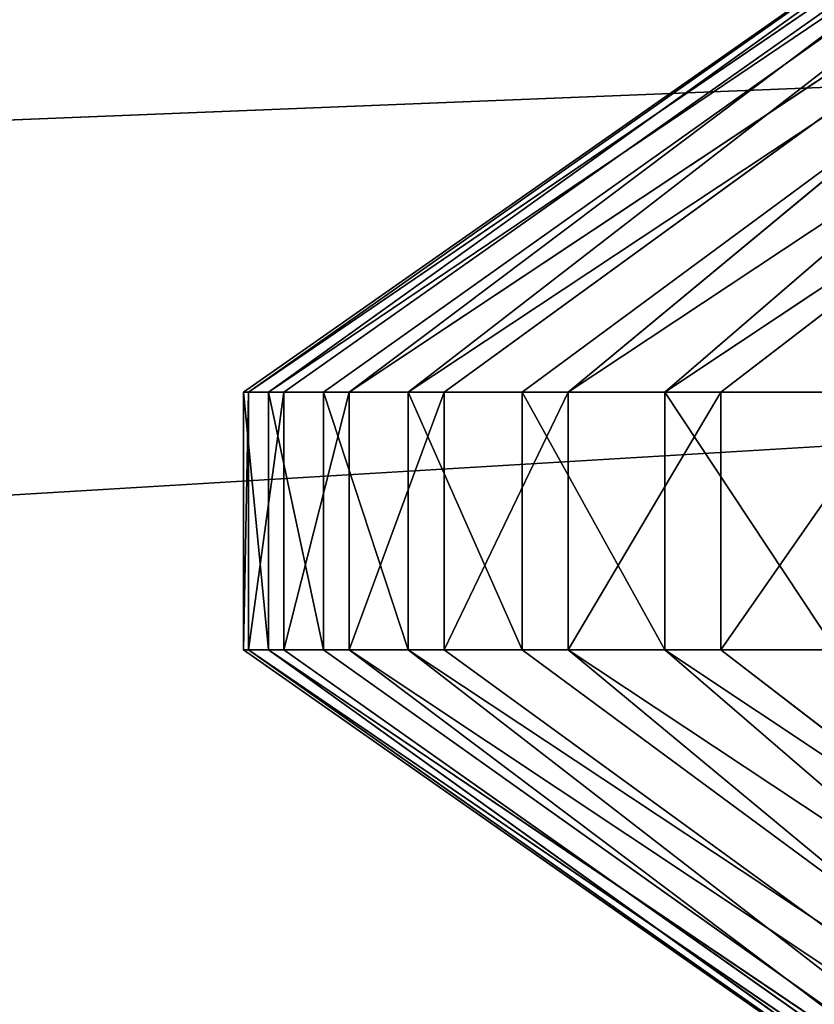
# Model space of a CAD drawing. Extents: x -3 to 171, y 0 to 111.
# Tile 341 of 656: x 26.281 to 26.575, y 89.724 to 90.089. Entities that reach past the tile are written whole.
import ezdxf

# ---------------------------------------------------------------- set-up
doc = ezdxf.new("R2010")
doc.units = 0
doc.header["$LTSCALE"] = 25.4
doc.layers.get('0').update_dxf_attribs({"color": 13, "linetype": 'CONTINUOUS'})

# ---------------------------------------------------------------- blocks, each defined once
blk = doc.blocks.new('MONO-II-BRASS-7782_STL')
at = {"color": 18}
for p, q in [((26.04771, 63.90812, 36.76953), (26.6445, 64.64211, 21.95425)), ((26.04771, 63.90812, 36.76953), (26.6445, 64.64211, 21.95425)), ((26.8875, 64.3538, 22.77726), (26.04771, 63.90812, 36.76953)), ((26.8875, 64.3538, 22.77726), (26.04771, 63.90812, 36.76953))]:
    blk.add_line(p, q, dxfattribs=at)
at = {"color": 250}
for p, q in [((26.43193, 27.02031, 30.03861), (26.43193, 26.88473, 29.97546)), ((26.52742, 27.02031, 30.03861), (26.43193, 26.88473, 29.97546)), ((26.43193, 27.02031, 30.03861), (26.43193, 26.88473, 29.97546)), ((26.52742, 27.02031, 30.03861), (26.43193, 26.88473, 29.97546)), ((26.52742, 27.02031, 30.03861), (26.52742, 26.88473, 29.97546)), ((26.52742, 27.02031, 30.03861), (26.52742, 26.88473, 29.97546)), ((26.43193, 26.88473, 29.97546), (26.15885, 26.84254, 30.38574)), ((26.43193, 26.88473, 29.97546), (26.15885, 26.84254, 30.38574)), ((26.43193, 26.88473, 29.97546), (26.15885, 26.62076, 30.29236)), ((26.43193, 26.88473, 29.97546), (26.15885, 26.62076, 30.29236)), ((26.43193, 26.88473, 29.97546), (26.43193, 26.74481, 29.92262)), ((26.52742, 26.88473, 29.97546), (26.43193, 26.88473, 29.97546)), ((26.52742, 26.88473, 29.97546), (26.43193, 26.88473, 29.97546)), ((26.52742, 26.88473, 29.97546), (26.43193, 26.74481, 29.92262)), ((26.43193, 26.88473, 29.97546), (26.43193, 26.74481, 29.92262)), ((26.52742, 26.88473, 29.97546), (26.43193, 26.74481, 29.92262)), ((26.52742, 26.88473, 29.97546), (26.52742, 26.74481, 29.92262)), ((26.52742, 26.88473, 29.97546), (26.52742, 26.74481, 29.92262)), ((26.52742, 26.88473, 29.97546), (26.8005, 26.62076, 30.29236)), ((26.52742, 26.88473, 29.97546), (26.8005, 26.62076, 30.29236)), ((26.52742, 26.88473, 29.97546), (26.8005, 26.84254, 30.38574)), ((26.52742, 26.88473, 29.97546), (26.8005, 26.84254, 30.38574)), ((26.43193, 26.74481, 29.92262), (26.15885, 26.62076, 30.29236)), ((26.43193, 26.74481, 29.92262), (26.15885, 26.62076, 30.29236)), ((26.43193, 26.74481, 29.92262), (26.43193, 26.60134, 29.88038)), ((26.52742, 26.74481, 29.92262), (26.43193, 26.74481, 29.92262)), ((26.52742, 26.74481, 29.92262), (26.43193, 26.74481, 29.92262)), ((26.52742, 26.74481, 29.92262), (26.43193, 26.60134, 29.88038)), ((26.43193, 26.74481, 29.92262), (26.43193, 26.60134, 29.88038)), ((26.52742, 26.74481, 29.92262), (26.43193, 26.60134, 29.88038)), ((26.52742, 26.74481, 29.92262), (26.52742, 26.60134, 29.88038)), ((26.52742, 26.74481, 29.92262), (26.52742, 26.60134, 29.88038)), ((26.52742, 26.74481, 29.92262), (26.8005, 26.62076, 30.29236)), ((26.52742, 26.74481, 29.92262), (26.8005, 26.62076, 30.29236)), ((26.43193, 26.60134, 29.88038), (26.15885, 26.62076, 30.29236)), ((26.43193, 26.60134, 29.88038), (26.15885, 26.62076, 30.29236)), ((26.52742, 26.60134, 29.88038), (26.8005, 26.62076, 30.29236)), ((26.52742, 26.60134, 29.88038), (26.8005, 26.62076, 30.29236)), ((26.43193, 26.60134, 29.88038), (26.15885, 26.38754, 30.23309)), ((26.43193, 26.60134, 29.88038), (26.15885, 26.38754, 30.23309)), ((26.43193, 26.60134, 29.88038), (26.43193, 26.4551, 29.84898)), ((26.52742, 26.60134, 29.88038), (26.43193, 26.60134, 29.88038)), ((26.52742, 26.60134, 29.88038), (26.43193, 26.60134, 29.88038)), ((26.52742, 26.60134, 29.88038), (26.43193, 26.4551, 29.84898)), ((26.43193, 26.60134, 29.88038), (26.43193, 26.4551, 29.84898)), ((26.52742, 26.60134, 29.88038), (26.43193, 26.4551, 29.84898)), ((26.52742, 26.60134, 29.88038), (26.52742, 26.4551, 29.84898)), ((26.52742, 26.60134, 29.88038), (26.52742, 26.4551, 29.84898)), ((26.52742, 26.60134, 29.88038), (26.8005, 26.38754, 30.23309)), ((26.52742, 26.60134, 29.88038), (26.8005, 26.38754, 30.23309)), ((26.43193, 26.4551, 29.84898), (26.15885, 26.38754, 30.23309)), ((26.43193, 26.4551, 29.84898), (26.15885, 26.38754, 30.23309)), ((26.43193, 26.4551, 29.84898), (26.43193, 26.30693, 29.8286)), ((26.52742, 26.4551, 29.84898), (26.43193, 26.4551, 29.84898)), ((26.52742, 26.4551, 29.84898), (26.43193, 26.4551, 29.84898)), ((26.52742, 26.4551, 29.84898), (26.43193, 26.30693, 29.8286)), ((26.43193, 26.4551, 29.84898), (26.43193, 26.30693, 29.8286)), ((26.52742, 26.4551, 29.84898), (26.43193, 26.30693, 29.8286)), ((26.52742, 26.4551, 29.84898), (26.52742, 26.30693, 29.8286)), ((26.52742, 26.4551, 29.84898), (26.52742, 26.30693, 29.8286)), ((26.52742, 26.4551, 29.84898), (26.8005, 26.38754, 30.23309)), ((26.52742, 26.4551, 29.84898), (26.8005, 26.38754, 30.23309)), ((26.43193, 26.30693, 29.8286), (26.15885, 26.38754, 30.23309)), ((26.43193, 26.30693, 29.8286), (26.15885, 26.38754, 30.23309)), ((26.52742, 26.30693, 29.8286), (26.8005, 26.38754, 30.23309)), ((26.52742, 26.30693, 29.8286), (26.8005, 26.38754, 30.23309)), ((26.43193, 26.30693, 29.8286), (26.15885, 26.1481, 30.20923)), ((26.43193, 26.30693, 29.8286), (26.15885, 26.1481, 30.20923)), ((26.43193, 26.30693, 29.8286), (26.43193, 26.15766, 29.81935)), ((26.52742, 26.30693, 29.8286), (26.43193, 26.30693, 29.8286)), ((26.52742, 26.30693, 29.8286), (26.43193, 26.30693, 29.8286)), ((26.52742, 26.30693, 29.8286), (26.43193, 26.15766, 29.81935)), ((26.43193, 26.30693, 29.8286), (26.43193, 26.15766, 29.81935)), ((26.52742, 26.30693, 29.8286), (26.43193, 26.15766, 29.81935)), ((26.52742, 26.30693, 29.8286), (26.52742, 26.15766, 29.81935)), ((26.52742, 26.30693, 29.8286), (26.52742, 26.15766, 29.81935)), ((26.52742, 26.30693, 29.8286), (26.8005, 26.1481, 30.20923)), ((26.52742, 26.30693, 29.8286), (26.8005, 26.1481, 30.20923)), ((26.43193, 26.15766, 29.81935), (26.15885, 26.1481, 30.20923)), ((26.43193, 26.15766, 29.81935), (26.15885, 26.1481, 30.20923)), ((26.43193, 26.15766, 29.81935), (26.43193, 26.0081, 29.82128)), ((26.52742, 26.15766, 29.81935), (26.43193, 26.15766, 29.81935)), ((26.52742, 26.15766, 29.81935), (26.43193, 26.15766, 29.81935)), ((26.52742, 26.15766, 29.81935), (26.43193, 26.0081, 29.82128)), ((26.43193, 26.15766, 29.81935), (26.43193, 26.0081, 29.82128)), ((26.52742, 26.15766, 29.81935), (26.43193, 26.0081, 29.82128)), ((26.52742, 26.15766, 29.81935), (26.52742, 26.0081, 29.82128)), ((26.52742, 26.15766, 29.81935), (26.52742, 26.0081, 29.82128)), ((26.52742, 26.15766, 29.81935), (26.8005, 26.1481, 30.20923)), ((26.52742, 26.15766, 29.81935), (26.8005, 26.1481, 30.20923)), ((26.43193, 26.0081, 29.82128), (26.15885, 26.1481, 30.20923)), ((26.43193, 26.0081, 29.82128), (26.15885, 26.1481, 30.20923)), ((26.52742, 26.0081, 29.82128), (26.8005, 26.1481, 30.20923)), ((26.52742, 26.0081, 29.82128), (26.8005, 26.1481, 30.20923)), ((26.43193, 26.0081, 29.82128), (26.15885, 25.90777, 30.22133)), ((26.43193, 26.0081, 29.82128), (26.15885, 25.90777, 30.22133)), ((26.43193, 26.0081, 29.82128), (26.43193, 25.85911, 29.83438)), ((26.52742, 26.0081, 29.82128), (26.43193, 26.0081, 29.82128)), ((26.52742, 26.0081, 29.82128), (26.43193, 26.0081, 29.82128)), ((26.52742, 26.0081, 29.82128), (26.43193, 25.85911, 29.83438)), ((26.43193, 26.0081, 29.82128), (26.43193, 25.85911, 29.83438)), ((26.52742, 26.0081, 29.82128), (26.43193, 25.85911, 29.83438)), ((26.52742, 26.0081, 29.82128), (26.52742, 25.85911, 29.83438)), ((26.52742, 26.0081, 29.82128), (26.52742, 25.85911, 29.83438)), ((26.52742, 26.0081, 29.82128), (26.8005, 25.90777, 30.22133)), ((26.52742, 26.0081, 29.82128), (26.8005, 25.90777, 30.22133)), ((26.43193, 25.85911, 29.83438), (26.15885, 25.90777, 30.22133)), ((26.43193, 25.85911, 29.83438), (26.15885, 25.90777, 30.22133)), ((26.43193, 25.71152, 29.85857), (26.15885, 25.90777, 30.22133)), ((26.43193, 25.71152, 29.85857), (26.15885, 25.90777, 30.22133)), ((26.52742, 25.71152, 29.85857), (26.8005, 25.90777, 30.22133)), ((26.52742, 25.85911, 29.83438), (26.8005, 25.90777, 30.22133)), ((26.52742, 25.71152, 29.85857), (26.8005, 25.90777, 30.22133)), ((26.52742, 25.85911, 29.83438), (26.8005, 25.90777, 30.22133)), ((26.43193, 25.85911, 29.83438), (26.43193, 25.71152, 29.85857)), ((26.52742, 25.85911, 29.83438), (26.43193, 25.85911, 29.83438)), ((26.52742, 25.85911, 29.83438), (26.43193, 25.85911, 29.83438)), ((26.52742, 25.85911, 29.83438), (26.43193, 25.71152, 29.85857)), ((26.43193, 25.85911, 29.83438), (26.43193, 25.71152, 29.85857)), ((26.52742, 25.85911, 29.83438), (26.43193, 25.71152, 29.85857)), ((26.52742, 25.85911, 29.83438), (26.52742, 25.71152, 29.85857)), ((26.52742, 25.85911, 29.83438), (26.52742, 25.71152, 29.85857)), ((26.43193, 25.71152, 29.85857), (26.15885, 25.67193, 30.26911)), ((26.43193, 25.71152, 29.85857), (26.15885, 25.67193, 30.26911)), ((26.43193, 25.71152, 29.85857), (26.43193, 25.56614, 29.89373)), ((26.52742, 25.71152, 29.85857), (26.43193, 25.71152, 29.85857)), ((26.52742, 25.71152, 29.85857), (26.43193, 25.71152, 29.85857)), ((26.52742, 25.71152, 29.85857), (26.43193, 25.56614, 29.89373)), ((26.43193, 25.71152, 29.85857), (26.43193, 25.56614, 29.89373)), ((26.52742, 25.71152, 29.85857), (26.43193, 25.56614, 29.89373)), ((26.52742, 25.71152, 29.85857), (26.52742, 25.56614, 29.89373)), ((26.52742, 25.71152, 29.85857), (26.52742, 25.56614, 29.89373)), ((26.52742, 25.71152, 29.85857), (26.8005, 25.67193, 30.26911)), ((26.52742, 25.71152, 29.85857), (26.8005, 25.67193, 30.26911)), ((26.43193, 25.56614, 29.89373), (26.15885, 25.67193, 30.26911)), ((26.43193, 25.56614, 29.89373), (26.15885, 25.67193, 30.26911)), ((26.43193, 25.42381, 29.93965), (26.15885, 25.67193, 30.26911)), ((26.43193, 25.42381, 29.93965), (26.15885, 25.67193, 30.26911)), ((26.52742, 25.42381, 29.93965), (26.8005, 25.67193, 30.26911)), ((26.52742, 25.56614, 29.89373), (26.8005, 25.67193, 30.26911)), ((26.52742, 25.42381, 29.93965), (26.8005, 25.67193, 30.26911)), ((26.52742, 25.56614, 29.89373), (26.8005, 25.67193, 30.26911)), ((26.43193, 25.56614, 29.89373), (26.43193, 25.42381, 29.93965)), ((26.52742, 25.56614, 29.89373), (26.43193, 25.56614, 29.89373)), ((26.52742, 25.56614, 29.89373), (26.43193, 25.56614, 29.89373)), ((26.52742, 25.56614, 29.89373), (26.43193, 25.42381, 29.93965)), ((26.43193, 25.56614, 29.89373), (26.43193, 25.42381, 29.93965)), ((26.52742, 25.56614, 29.89373), (26.43193, 25.42381, 29.93965)), ((26.52742, 25.56614, 29.89373), (26.52742, 25.42381, 29.93965)), ((26.52742, 25.56614, 29.89373), (26.52742, 25.42381, 29.93965)), ((26.43193, 25.42381, 29.93965), (26.15885, 25.44585, 30.35151)), ((26.43193, 25.2853, 29.99609), (26.15885, 25.44585, 30.35151)), ((26.43193, 25.42381, 29.93965), (26.15885, 25.44585, 30.35151)), ((26.43193, 25.2853, 29.99609), (26.15885, 25.44585, 30.35151)), ((26.52742, 25.2853, 29.99609), (26.8005, 25.44585, 30.35151)), ((26.52742, 25.2853, 29.99609), (26.8005, 25.44585, 30.35151)), ((26.52742, 25.42381, 29.93965), (26.8005, 25.44585, 30.35151)), ((26.52742, 25.42381, 29.93965), (26.8005, 25.44585, 30.35151)), ((26.43193, 25.42381, 29.93965), (26.43193, 25.2853, 29.99609)), ((26.52742, 25.42381, 29.93965), (26.43193, 25.42381, 29.93965)), ((26.52742, 25.42381, 29.93965), (26.43193, 25.42381, 29.93965)), ((26.52742, 25.42381, 29.93965), (26.43193, 25.2853, 29.99609)), ((26.43193, 25.42381, 29.93965), (26.43193, 25.2853, 29.99609)), ((26.52742, 25.42381, 29.93965), (26.43193, 25.2853, 29.99609)), ((26.52742, 25.42381, 29.93965), (26.52742, 25.2853, 29.99609)), ((26.52742, 25.42381, 29.93965), (26.52742, 25.2853, 29.99609)), ((26.43193, 25.2853, 29.99609), (26.43193, 25.15139, 30.06271)), ((26.52742, 25.2853, 29.99609), (26.43193, 25.2853, 29.99609)), ((26.52742, 25.2853, 29.99609), (26.43193, 25.2853, 29.99609)), ((26.52742, 25.2853, 29.99609), (26.43193, 25.15139, 30.06271)), ((26.43193, 25.2853, 29.99609), (26.43193, 25.15139, 30.06271)), ((26.52742, 25.2853, 29.99609), (26.43193, 25.15139, 30.06271)), ((26.52742, 25.2853, 29.99609), (26.52742, 25.15139, 30.06271)), ((26.52742, 25.2853, 29.99609), (26.52742, 25.15139, 30.06271))]:
    blk.add_line(p, q, dxfattribs=at)
at = {"color": 44}
mesh = blk.add_polyface(dxfattribs=at)
corners = [(75.53263, 157.25012, 34.76959), (5.83444, 79.17375, 26.09331), (5.45256, 79.17375, 30.08985)]
mesh.append_faces([[corners[k] for k in face] for face in [(0, 1, 2)]], dxfattribs={"color": 44})
mesh = blk.add_polyface(dxfattribs=at)
corners = [(75.53263, 157.25012, 34.76959), (75.77783, 157.20102, 32.77651), (5.83444, 79.17375, 26.09331)]
mesh.append_faces([[corners[k] for k in face] for face in [(0, 1, 2)]], dxfattribs={"color": 44})
mesh = blk.add_polyface(dxfattribs=at)
corners = [(75.77783, 157.20102, 32.77651), (76.58806, 156.80986, 28.86388), (5.83444, 79.17375, 26.09331)]
mesh.append_faces([[corners[k] for k in face] for face in [(0, 1, 2)]], dxfattribs={"color": 44})
mesh = blk.add_polyface(dxfattribs=at)
corners = [(76.27238, 156.58096, 34.84027), (6.17225, 78.35562, 32.10971), (6.32898, 78.55368, 28.15708)]
mesh.append_faces([[corners[k] for k in face] for face in [(0, 1, 2)]], dxfattribs={"color": 44})
mesh = blk.add_polyface(dxfattribs=at)
corners = [(76.27238, 156.58096, 34.84027), (6.32898, 78.55368, 28.15708), (76.86701, 156.38289, 30.92949)]
mesh.append_faces([[corners[k] for k in face] for face in [(0, 1, 2)]], dxfattribs={"color": 44})
mesh = blk.add_polyface(dxfattribs=at)
corners = [(76.86701, 156.38289, 30.92949), (6.32898, 78.55368, 28.15708), (6.92361, 78.35562, 24.24629)]
mesh.append_faces([[corners[k] for k in face] for face in [(0, 1, 2)]], dxfattribs={"color": 44})
mesh = blk.add_polyface(dxfattribs=at)
corners = [(76.86701, 156.38289, 30.92949), (6.92361, 78.35562, 24.24629), (77.88627, 155.79314, 27.1479)]
mesh.append_faces([[corners[k] for k in face] for face in [(0, 1, 2)]], dxfattribs={"color": 44})
at = {"color": 18}
mesh = blk.add_polyface(dxfattribs=at)
corners = [(34.14344, 52.79096, 37.84668), (7.28828, 77.44234, 31.09245), (7.4386, 77.54994, 28.2631)]
mesh.append_faces([[corners[k] for k in face] for face in [(0, 1, 2)]], dxfattribs={"color": 18})
mesh = blk.add_polyface(dxfattribs=at)
corners = [(34.14344, 52.79096, 37.84668), (7.4386, 77.54994, 28.2631), (7.82681, 77.44234, 25.45649)]
mesh.append_faces([[corners[k] for k in face] for face in [(0, 1, 2)]], dxfattribs={"color": 18})
mesh = blk.add_polyface(dxfattribs=at)
corners = [(34.14344, 52.79096, 37.84668), (7.82681, 77.44234, 25.45649), (8.4479, 77.12095, 22.7087)]
mesh.append_faces([[corners[k] for k in face] for face in [(0, 1, 2)]], dxfattribs={"color": 18})
mesh = blk.add_polyface(dxfattribs=at)
corners = [(34.14344, 52.79096, 37.84668), (8.4479, 77.12095, 22.7087), (9.2939, 76.58989, 20.0551)]
mesh.append_faces([[corners[k] for k in face] for face in [(0, 1, 2)]], dxfattribs={"color": 18})
mesh = blk.add_polyface(dxfattribs=at)
corners = [(34.14344, 52.79096, 37.84668), (9.2939, 76.58989, 20.0551), (35.47509, 52.79096, 23.91015)]
mesh.append_faces([[corners[k] for k in face] for face in [(0, 1, 2)]], dxfattribs={"color": 18})
mesh = blk.add_polyface(dxfattribs=at)
corners = [(26.04771, 63.90812, 36.76953), (26.6445, 64.64211, 21.95425), (22.36652, 69.16446, 13.92668)]
mesh.append_faces([[corners[k] for k in face] for face in [(0, 1, 2)]], dxfattribs={"color": 18})
mesh = blk.add_polyface(dxfattribs=at)
corners = [(26.04771, 63.90812, 36.76953), (26.8875, 64.3538, 22.77726), (26.6445, 64.64211, 21.95425)]
mesh.append_faces([[corners[k] for k in face] for face in [(0, 1, 2)]], dxfattribs={"color": 18})
mesh = blk.add_polyface(dxfattribs=at)
corners = [(26.04771, 63.90812, 36.76953), (27.32187, 63.90812, 23.43468), (26.8875, 64.3538, 22.77726)]
mesh.append_faces([[corners[k] for k in face] for face in [(0, 1, 2)]], dxfattribs={"color": 18})
mesh = blk.add_polyface(dxfattribs=at)
corners = [(26.04771, 63.90812, 36.76953), (26.69556, 63.35337, 36.46613), (27.32187, 63.90812, 23.43468)]
mesh.append_faces([[corners[k] for k in face] for face in [(0, 1, 2)]], dxfattribs={"color": 18})
at = {"color": 250}
mesh = blk.add_polyface(dxfattribs=at)
corners = [(26.25039, 41.60865, 171.81874), (33.55039, 41.60865, 31.81875), (26.25039, 41.60865, 1.81875)]
mesh.append_faces([[corners[k] for k in face] for face in [(0, 1, 2)]], dxfattribs={"color": 250})
mesh = blk.add_polyface(dxfattribs=at)
corners = [(33.55039, 41.60865, 31.81875), (33.92861, 41.60865, 28.94586), (26.25039, 41.60865, 1.81875)]
mesh.append_faces([[corners[k] for k in face] for face in [(0, 1, 2)]], dxfattribs={"color": 250})
mesh = blk.add_polyface(dxfattribs=at)
corners = [(33.55039, 40.80865, 31.81875), (26.25039, 40.80865, 1.81875), (33.92861, 40.80865, 28.94586)]
mesh.append_faces([[corners[k] for k in face] for face in [(0, 1, 2)]], dxfattribs={"color": 250})
mesh = blk.add_polyface(dxfattribs=at)
corners = [(26.25039, 40.80865, 171.81874), (26.25039, 40.80865, 1.81875), (33.55039, 40.80865, 31.81875)]
mesh.append_faces([[corners[k] for k in face] for face in [(0, 1, 2)]], dxfattribs={"color": 250})
mesh = blk.add_polyface(dxfattribs=at)
corners = [(26.43193, 27.02031, 30.03861), (26.43193, 26.88473, 29.97546), (26.15885, 26.84254, 30.38574)]
mesh.append_faces([[corners[k] for k in face] for face in [(0, 1, 2)]], dxfattribs={"color": 250})
mesh = blk.add_polyface(dxfattribs=at)
corners = [(26.52742, 27.02031, 30.03861), (26.43193, 26.88473, 29.97546), (26.43193, 27.02031, 30.03861)]
mesh.append_faces([[corners[k] for k in face] for face in [(0, 1, 2)]], dxfattribs={"color": 250})
mesh = blk.add_polyface(dxfattribs=at)
corners = [(26.52742, 26.88473, 29.97546), (26.43193, 26.88473, 29.97546), (26.52742, 27.02031, 30.03861)]
mesh.append_faces([[corners[k] for k in face] for face in [(0, 1, 2)]], dxfattribs={"color": 250})
mesh = blk.add_polyface(dxfattribs=at)
corners = [(26.52742, 27.02031, 30.03861), (26.8005, 26.84254, 30.38574), (26.52742, 26.88473, 29.97546)]
mesh.append_faces([[corners[k] for k in face] for face in [(0, 1, 2)]], dxfattribs={"color": 250})
mesh = blk.add_polyface(dxfattribs=at)
corners = [(26.43193, 26.88473, 29.97546), (26.15885, 26.62076, 30.29236), (26.15885, 26.84254, 30.38574)]
mesh.append_faces([[corners[k] for k in face] for face in [(0, 1, 2)]], dxfattribs={"color": 250})
mesh = blk.add_polyface(dxfattribs=at)
corners = [(26.43193, 26.88473, 29.97546), (26.43193, 26.74481, 29.92262), (26.15885, 26.62076, 30.29236)]
mesh.append_faces([[corners[k] for k in face] for face in [(0, 1, 2)]], dxfattribs={"color": 250})
mesh = blk.add_polyface(dxfattribs=at)
corners = [(26.52742, 26.88473, 29.97546), (26.43193, 26.74481, 29.92262), (26.43193, 26.88473, 29.97546)]
mesh.append_faces([[corners[k] for k in face] for face in [(0, 1, 2)]], dxfattribs={"color": 250})
mesh = blk.add_polyface(dxfattribs=at)
corners = [(26.52742, 26.74481, 29.92262), (26.43193, 26.74481, 29.92262), (26.52742, 26.88473, 29.97546)]
mesh.append_faces([[corners[k] for k in face] for face in [(0, 1, 2)]], dxfattribs={"color": 250})
mesh = blk.add_polyface(dxfattribs=at)
corners = [(26.52742, 26.88473, 29.97546), (26.8005, 26.62076, 30.29236), (26.52742, 26.74481, 29.92262)]
mesh.append_faces([[corners[k] for k in face] for face in [(0, 1, 2)]], dxfattribs={"color": 250})
mesh = blk.add_polyface(dxfattribs=at)
corners = [(26.52742, 26.88473, 29.97546), (26.8005, 26.84254, 30.38574), (26.8005, 26.62076, 30.29236)]
mesh.append_faces([[corners[k] for k in face] for face in [(0, 1, 2)]], dxfattribs={"color": 250})
mesh = blk.add_polyface(dxfattribs=at)
corners = [(26.43193, 26.74481, 29.92262), (26.43193, 26.60134, 29.88038), (26.15885, 26.62076, 30.29236)]
mesh.append_faces([[corners[k] for k in face] for face in [(0, 1, 2)]], dxfattribs={"color": 250})
mesh = blk.add_polyface(dxfattribs=at)
corners = [(26.52742, 26.74481, 29.92262), (26.43193, 26.60134, 29.88038), (26.43193, 26.74481, 29.92262)]
mesh.append_faces([[corners[k] for k in face] for face in [(0, 1, 2)]], dxfattribs={"color": 250})
mesh = blk.add_polyface(dxfattribs=at)
corners = [(26.52742, 26.60134, 29.88038), (26.43193, 26.60134, 29.88038), (26.52742, 26.74481, 29.92262)]
mesh.append_faces([[corners[k] for k in face] for face in [(0, 1, 2)]], dxfattribs={"color": 250})
mesh = blk.add_polyface(dxfattribs=at)
corners = [(26.52742, 26.74481, 29.92262), (26.8005, 26.62076, 30.29236), (26.52742, 26.60134, 29.88038)]
mesh.append_faces([[corners[k] for k in face] for face in [(0, 1, 2)]], dxfattribs={"color": 250})
mesh = blk.add_polyface(dxfattribs=at)
corners = [(26.15885, 26.62076, 30.29236), (26.43193, 26.60134, 29.88038), (26.15885, 26.38754, 30.23309)]
mesh.append_faces([[corners[k] for k in face] for face in [(0, 1, 2)]], dxfattribs={"color": 250})
mesh = blk.add_polyface(dxfattribs=at)
corners = [(26.8005, 26.62076, 30.29236), (26.8005, 26.38754, 30.23309), (26.52742, 26.60134, 29.88038)]
mesh.append_faces([[corners[k] for k in face] for face in [(0, 1, 2)]], dxfattribs={"color": 250})
mesh = blk.add_polyface(dxfattribs=at)
corners = [(26.43193, 26.60134, 29.88038), (26.43193, 26.4551, 29.84898), (26.15885, 26.38754, 30.23309)]
mesh.append_faces([[corners[k] for k in face] for face in [(0, 1, 2)]], dxfattribs={"color": 250})
mesh = blk.add_polyface(dxfattribs=at)
corners = [(26.52742, 26.60134, 29.88038), (26.43193, 26.4551, 29.84898), (26.43193, 26.60134, 29.88038)]
mesh.append_faces([[corners[k] for k in face] for face in [(0, 1, 2)]], dxfattribs={"color": 250})
mesh = blk.add_polyface(dxfattribs=at)
corners = [(26.52742, 26.4551, 29.84898), (26.43193, 26.4551, 29.84898), (26.52742, 26.60134, 29.88038)]
mesh.append_faces([[corners[k] for k in face] for face in [(0, 1, 2)]], dxfattribs={"color": 250})
mesh = blk.add_polyface(dxfattribs=at)
corners = [(26.52742, 26.60134, 29.88038), (26.8005, 26.38754, 30.23309), (26.52742, 26.4551, 29.84898)]
mesh.append_faces([[corners[k] for k in face] for face in [(0, 1, 2)]], dxfattribs={"color": 250})
mesh = blk.add_polyface(dxfattribs=at)
corners = [(26.43193, 26.4551, 29.84898), (26.43193, 26.30693, 29.8286), (26.15885, 26.38754, 30.23309)]
mesh.append_faces([[corners[k] for k in face] for face in [(0, 1, 2)]], dxfattribs={"color": 250})
mesh = blk.add_polyface(dxfattribs=at)
corners = [(26.52742, 26.4551, 29.84898), (26.43193, 26.30693, 29.8286), (26.43193, 26.4551, 29.84898)]
mesh.append_faces([[corners[k] for k in face] for face in [(0, 1, 2)]], dxfattribs={"color": 250})
mesh = blk.add_polyface(dxfattribs=at)
corners = [(26.52742, 26.30693, 29.8286), (26.43193, 26.30693, 29.8286), (26.52742, 26.4551, 29.84898)]
mesh.append_faces([[corners[k] for k in face] for face in [(0, 1, 2)]], dxfattribs={"color": 250})
mesh = blk.add_polyface(dxfattribs=at)
corners = [(26.52742, 26.4551, 29.84898), (26.8005, 26.38754, 30.23309), (26.52742, 26.30693, 29.8286)]
mesh.append_faces([[corners[k] for k in face] for face in [(0, 1, 2)]], dxfattribs={"color": 250})
mesh = blk.add_polyface(dxfattribs=at)
corners = [(26.15885, 26.38754, 30.23309), (26.43193, 26.30693, 29.8286), (26.15885, 26.1481, 30.20923)]
mesh.append_faces([[corners[k] for k in face] for face in [(0, 1, 2)]], dxfattribs={"color": 250})
mesh = blk.add_polyface(dxfattribs=at)
corners = [(26.8005, 26.38754, 30.23309), (26.8005, 26.1481, 30.20923), (26.52742, 26.30693, 29.8286)]
mesh.append_faces([[corners[k] for k in face] for face in [(0, 1, 2)]], dxfattribs={"color": 250})
mesh = blk.add_polyface(dxfattribs=at)
corners = [(26.43193, 26.30693, 29.8286), (26.43193, 26.15766, 29.81935), (26.15885, 26.1481, 30.20923)]
mesh.append_faces([[corners[k] for k in face] for face in [(0, 1, 2)]], dxfattribs={"color": 250})
mesh = blk.add_polyface(dxfattribs=at)
corners = [(26.52742, 26.30693, 29.8286), (26.43193, 26.15766, 29.81935), (26.43193, 26.30693, 29.8286)]
mesh.append_faces([[corners[k] for k in face] for face in [(0, 1, 2)]], dxfattribs={"color": 250})
mesh = blk.add_polyface(dxfattribs=at)
corners = [(26.52742, 26.15766, 29.81935), (26.43193, 26.15766, 29.81935), (26.52742, 26.30693, 29.8286)]
mesh.append_faces([[corners[k] for k in face] for face in [(0, 1, 2)]], dxfattribs={"color": 250})
mesh = blk.add_polyface(dxfattribs=at)
corners = [(26.52742, 26.30693, 29.8286), (26.8005, 26.1481, 30.20923), (26.52742, 26.15766, 29.81935)]
mesh.append_faces([[corners[k] for k in face] for face in [(0, 1, 2)]], dxfattribs={"color": 250})
mesh = blk.add_polyface(dxfattribs=at)
corners = [(26.43193, 26.15766, 29.81935), (26.43193, 26.0081, 29.82128), (26.15885, 26.1481, 30.20923)]
mesh.append_faces([[corners[k] for k in face] for face in [(0, 1, 2)]], dxfattribs={"color": 250})
mesh = blk.add_polyface(dxfattribs=at)
corners = [(26.52742, 26.15766, 29.81935), (26.43193, 26.0081, 29.82128), (26.43193, 26.15766, 29.81935)]
mesh.append_faces([[corners[k] for k in face] for face in [(0, 1, 2)]], dxfattribs={"color": 250})
mesh = blk.add_polyface(dxfattribs=at)
corners = [(26.52742, 26.0081, 29.82128), (26.43193, 26.0081, 29.82128), (26.52742, 26.15766, 29.81935)]
mesh.append_faces([[corners[k] for k in face] for face in [(0, 1, 2)]], dxfattribs={"color": 250})
mesh = blk.add_polyface(dxfattribs=at)
corners = [(26.52742, 26.15766, 29.81935), (26.8005, 26.1481, 30.20923), (26.52742, 26.0081, 29.82128)]
mesh.append_faces([[corners[k] for k in face] for face in [(0, 1, 2)]], dxfattribs={"color": 250})
mesh = blk.add_polyface(dxfattribs=at)
corners = [(26.15885, 26.1481, 30.20923), (26.43193, 26.0081, 29.82128), (26.15885, 25.90777, 30.22133)]
mesh.append_faces([[corners[k] for k in face] for face in [(0, 1, 2)]], dxfattribs={"color": 250})
mesh = blk.add_polyface(dxfattribs=at)
corners = [(26.8005, 26.1481, 30.20923), (26.8005, 25.90777, 30.22133), (26.52742, 26.0081, 29.82128)]
mesh.append_faces([[corners[k] for k in face] for face in [(0, 1, 2)]], dxfattribs={"color": 250})
mesh = blk.add_polyface(dxfattribs=at)
corners = [(26.43193, 26.0081, 29.82128), (26.43193, 25.85911, 29.83438), (26.15885, 25.90777, 30.22133)]
mesh.append_faces([[corners[k] for k in face] for face in [(0, 1, 2)]], dxfattribs={"color": 250})
mesh = blk.add_polyface(dxfattribs=at)
corners = [(26.52742, 26.0081, 29.82128), (26.43193, 25.85911, 29.83438), (26.43193, 26.0081, 29.82128)]
mesh.append_faces([[corners[k] for k in face] for face in [(0, 1, 2)]], dxfattribs={"color": 250})
mesh = blk.add_polyface(dxfattribs=at)
corners = [(26.52742, 25.85911, 29.83438), (26.43193, 25.85911, 29.83438), (26.52742, 26.0081, 29.82128)]
mesh.append_faces([[corners[k] for k in face] for face in [(0, 1, 2)]], dxfattribs={"color": 250})
mesh = blk.add_polyface(dxfattribs=at)
corners = [(26.52742, 26.0081, 29.82128), (26.8005, 25.90777, 30.22133), (26.52742, 25.85911, 29.83438)]
mesh.append_faces([[corners[k] for k in face] for face in [(0, 1, 2)]], dxfattribs={"color": 250})
mesh = blk.add_polyface(dxfattribs=at)
corners = [(26.15885, 25.90777, 30.22133), (26.43193, 25.85911, 29.83438), (26.43193, 25.71152, 29.85857)]
mesh.append_faces([[corners[k] for k in face] for face in [(0, 1, 2)]], dxfattribs={"color": 250})
mesh = blk.add_polyface(dxfattribs=at)
corners = [(26.15885, 25.90777, 30.22133), (26.43193, 25.71152, 29.85857), (26.15885, 25.67193, 30.26911)]
mesh.append_faces([[corners[k] for k in face] for face in [(0, 1, 2)]], dxfattribs={"color": 250})
mesh = blk.add_polyface(dxfattribs=at)
corners = [(26.8005, 25.90777, 30.22133), (26.8005, 25.67193, 30.26911), (26.52742, 25.71152, 29.85857)]
mesh.append_faces([[corners[k] for k in face] for face in [(0, 1, 2)]], dxfattribs={"color": 250})
mesh = blk.add_polyface(dxfattribs=at)
corners = [(26.8005, 25.90777, 30.22133), (26.52742, 25.71152, 29.85857), (26.52742, 25.85911, 29.83438)]
mesh.append_faces([[corners[k] for k in face] for face in [(0, 1, 2)]], dxfattribs={"color": 250})
mesh = blk.add_polyface(dxfattribs=at)
corners = [(26.52742, 25.85911, 29.83438), (26.43193, 25.71152, 29.85857), (26.43193, 25.85911, 29.83438)]
mesh.append_faces([[corners[k] for k in face] for face in [(0, 1, 2)]], dxfattribs={"color": 250})
mesh = blk.add_polyface(dxfattribs=at)
corners = [(26.52742, 25.71152, 29.85857), (26.43193, 25.71152, 29.85857), (26.52742, 25.85911, 29.83438)]
mesh.append_faces([[corners[k] for k in face] for face in [(0, 1, 2)]], dxfattribs={"color": 250})
mesh = blk.add_polyface(dxfattribs=at)
corners = [(26.43193, 25.71152, 29.85857), (26.43193, 25.56614, 29.89373), (26.15885, 25.67193, 30.26911)]
mesh.append_faces([[corners[k] for k in face] for face in [(0, 1, 2)]], dxfattribs={"color": 250})
mesh = blk.add_polyface(dxfattribs=at)
corners = [(26.52742, 25.71152, 29.85857), (26.43193, 25.56614, 29.89373), (26.43193, 25.71152, 29.85857)]
mesh.append_faces([[corners[k] for k in face] for face in [(0, 1, 2)]], dxfattribs={"color": 250})
mesh = blk.add_polyface(dxfattribs=at)
corners = [(26.52742, 25.56614, 29.89373), (26.43193, 25.56614, 29.89373), (26.52742, 25.71152, 29.85857)]
mesh.append_faces([[corners[k] for k in face] for face in [(0, 1, 2)]], dxfattribs={"color": 250})
mesh = blk.add_polyface(dxfattribs=at)
corners = [(26.52742, 25.71152, 29.85857), (26.8005, 25.67193, 30.26911), (26.52742, 25.56614, 29.89373)]
mesh.append_faces([[corners[k] for k in face] for face in [(0, 1, 2)]], dxfattribs={"color": 250})
mesh = blk.add_polyface(dxfattribs=at)
corners = [(26.15885, 25.67193, 30.26911), (26.43193, 25.56614, 29.89373), (26.43193, 25.42381, 29.93965)]
mesh.append_faces([[corners[k] for k in face] for face in [(0, 1, 2)]], dxfattribs={"color": 250})
mesh = blk.add_polyface(dxfattribs=at)
corners = [(26.15885, 25.67193, 30.26911), (26.43193, 25.42381, 29.93965), (26.15885, 25.44585, 30.35151)]
mesh.append_faces([[corners[k] for k in face] for face in [(0, 1, 2)]], dxfattribs={"color": 250})
mesh = blk.add_polyface(dxfattribs=at)
corners = [(26.8005, 25.67193, 30.26911), (26.8005, 25.44585, 30.35151), (26.52742, 25.42381, 29.93965)]
mesh.append_faces([[corners[k] for k in face] for face in [(0, 1, 2)]], dxfattribs={"color": 250})
mesh = blk.add_polyface(dxfattribs=at)
corners = [(26.8005, 25.67193, 30.26911), (26.52742, 25.42381, 29.93965), (26.52742, 25.56614, 29.89373)]
mesh.append_faces([[corners[k] for k in face] for face in [(0, 1, 2)]], dxfattribs={"color": 250})
mesh = blk.add_polyface(dxfattribs=at)
corners = [(26.52742, 25.56614, 29.89373), (26.43193, 25.42381, 29.93965), (26.43193, 25.56614, 29.89373)]
mesh.append_faces([[corners[k] for k in face] for face in [(0, 1, 2)]], dxfattribs={"color": 250})
mesh = blk.add_polyface(dxfattribs=at)
corners = [(26.52742, 25.42381, 29.93965), (26.43193, 25.42381, 29.93965), (26.52742, 25.56614, 29.89373)]
mesh.append_faces([[corners[k] for k in face] for face in [(0, 1, 2)]], dxfattribs={"color": 250})
mesh = blk.add_polyface(dxfattribs=at)
corners = [(26.15885, 25.44585, 30.35151), (26.43193, 25.42381, 29.93965), (26.43193, 25.2853, 29.99609)]
mesh.append_faces([[corners[k] for k in face] for face in [(0, 1, 2)]], dxfattribs={"color": 250})
mesh = blk.add_polyface(dxfattribs=at)
corners = [(26.15885, 25.44585, 30.35151), (26.43193, 25.2853, 29.99609), (26.43193, 25.15139, 30.06271)]
mesh.append_faces([[corners[k] for k in face] for face in [(0, 1, 2)]], dxfattribs={"color": 250})
mesh = blk.add_polyface(dxfattribs=at)
corners = [(26.8005, 25.44585, 30.35151), (26.52742, 25.15139, 30.06271), (26.52742, 25.2853, 29.99609)]
mesh.append_faces([[corners[k] for k in face] for face in [(0, 1, 2)]], dxfattribs={"color": 250})
mesh = blk.add_polyface(dxfattribs=at)
corners = [(26.8005, 25.44585, 30.35151), (26.52742, 25.2853, 29.99609), (26.52742, 25.42381, 29.93965)]
mesh.append_faces([[corners[k] for k in face] for face in [(0, 1, 2)]], dxfattribs={"color": 250})
mesh = blk.add_polyface(dxfattribs=at)
corners = [(26.52742, 25.42381, 29.93965), (26.43193, 25.2853, 29.99609), (26.43193, 25.42381, 29.93965)]
mesh.append_faces([[corners[k] for k in face] for face in [(0, 1, 2)]], dxfattribs={"color": 250})
mesh = blk.add_polyface(dxfattribs=at)
corners = [(26.52742, 25.2853, 29.99609), (26.43193, 25.2853, 29.99609), (26.52742, 25.42381, 29.93965)]
mesh.append_faces([[corners[k] for k in face] for face in [(0, 1, 2)]], dxfattribs={"color": 250})
mesh = blk.add_polyface(dxfattribs=at)
corners = [(26.52742, 25.2853, 29.99609), (26.43193, 25.15139, 30.06271), (26.43193, 25.2853, 29.99609)]
mesh.append_faces([[corners[k] for k in face] for face in [(0, 1, 2)]], dxfattribs={"color": 250})
mesh = blk.add_polyface(dxfattribs=at)
corners = [(26.52742, 25.15139, 30.06271), (26.43193, 25.15139, 30.06271), (26.52742, 25.2853, 29.99609)]
mesh.append_faces([[corners[k] for k in face] for face in [(0, 1, 2)]], dxfattribs={"color": 250})

msp = doc.modelspace()

# ---------------------------------------------------------------- block references
at = {"color": 0, "extrusion": (1, -2.77556e-16, -4.74447e-16), "rotation": 180}
msp.add_blockref('MONO-II-BRASS-7782_STL', (116.38281, 158.03908, -3.45579), dxfattribs=at)

doc.saveas('drawing.dxf')
